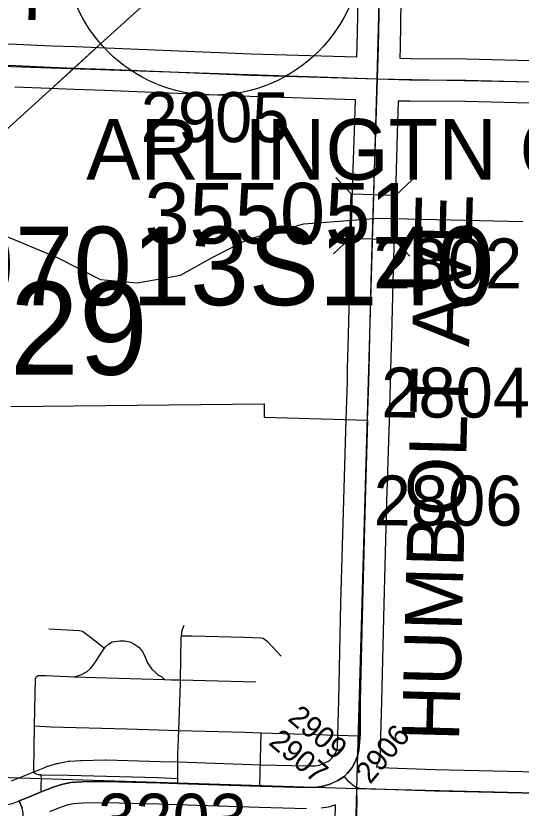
# Model space of a CAD drawing. Extents: x -157.2 to -99.3, y 12.2 to 46.2.
# Drawn here: x -130.993 to -130.286, y 35.681 to 36.79 of the extents above; entities that cross this region are included whole.
import ezdxf

# ---------------------------------------------------------------- set-up
doc = ezdxf.new("R2010")
doc.units = 0
for name, color, linetype in [('tdCoCityStreetMajor', 7, 'Continuous'), ('tdCoCityStreetMinor', 7, 'Continuous'), ('tdCoCorpBndry', 7, 'Continuous'), ('tdCoHydroRiver', 7, 'Continuous'), ('tdCoPriCL', 7, 'Continuous'), ('tdCoPriNonDiv', 7, 'Continuous'), ('tdCoPriNonDivCL', 7, 'Continuous'), ('tdCoSecRdNmbr', 7, 'Continuous'), ('tdCoSecRdTxt', 7, 'Continuous'), ('tdCoSecRteBand', 7, 'Continuous'), ('tdCoSecRteCL', 7, 'Continuous'), ('tdCoSectLine', 7, 'Continuous'), ('tdCoSectNmbr', 7, 'Continuous'), ('tdCoShieldStRte', 7, 'Continuous'), ('tdCoStrucPriMaintName', 7, 'Continuous'), ('tdCoStrucSec', 7, 'Continuous'), ('tdCoStrucSecCoName', 7, 'Continuous'), ('tdCoStrucSecFHWANum', 7, 'Continuous'), ('tdCoSurfAsphalt', 7, 'Continuous'), ('tdCoSurfGravel', 7, 'Continuous')]:
    doc.layers.add(name, color=color, linetype=linetype)

msp = doc.modelspace()

# ---------------------------------------------------------------- linework, layer by layer
at = {"layer": 'tdCoCityStreetMajor'}
msp.add_lwpolyline([(-131.2645, 35.6931), (-131.1838, 35.69), (-131.1147, 35.6873), (-131.0944, 35.6865), (-131.037, 35.6843), (-131.0156, 35.6843), (-131.0074, 35.6856), (-130.998, 35.6878), (-130.9889, 35.6913)], dxfattribs=at)
at = {"layer": 'tdCoCityStreetMinor'}
for p, q in [((-130.9643, 35.8652), (-130.964, 35.8654)), ((-130.763, 35.8607), (-130.6576, 35.8577)), ((-130.6519, 35.7119), (-130.6501, 35.7866)), ((-130.5131, 35.7825), (-130.5128, 35.7825))]:
    msp.add_line(p, q, dxfattribs=at)
for points in [[(-130.7665, 35.7157), (-130.7665, 35.7224), (-130.7665, 35.7562), (-130.7654, 35.7899), (-130.7631, 35.856), (-130.763, 35.8607), (-130.7621, 35.9204), (-130.7617, 35.9225), (-130.7604, 35.9303), (-130.7579, 35.9372)], [(-130.947, 35.932), (-130.9041, 35.93), (-130.8999, 35.9288), (-130.8888, 35.9204), (-130.8691, 35.9051)], [(-130.7617, 35.9225), (-130.7465, 35.9224), (-130.6745, 35.9207), (-130.6499, 35.9197), (-130.6472, 35.9192), (-130.6415, 35.9147), (-130.6218, 35.894)], [(-130.8691, 35.9051), (-130.8679, 35.9068), (-130.8637, 35.9108), (-130.8585, 35.914), (-130.8479, 35.9155), (-130.8415, 35.9155), (-130.8338, 35.914), (-130.8282, 35.9113), (-130.8208, 35.9061), (-130.8163, 35.9004), (-130.8126, 35.8923), (-130.8092, 35.8844), (-130.8062, 35.8805), (-130.803, 35.8758), (-130.7983, 35.8716), (-130.7949, 35.8681), (-130.7892, 35.8647), (-130.7855, 35.861)], [(-130.9112, 35.8651), (-130.9022, 35.8679), (-130.8935, 35.8726), (-130.8891, 35.8768), (-130.8837, 35.8832), (-130.874, 35.8982), (-130.8691, 35.9051)], [(-130.964, 35.8654), (-130.9623, 35.8666), (-130.952, 35.8666), (-130.9112, 35.8651)], [(-130.9577, 35.7038), (-130.9579, 35.7135), (-130.9576, 35.7219), (-130.9577, 35.7277), (-130.9616, 35.7278), (-130.965, 35.7285), (-130.9675, 35.7303), (-130.968, 35.7342), (-130.9671, 35.7961), (-130.9668, 35.8191), (-130.9658, 35.8627), (-130.9643, 35.8652)], [(-130.9112, 35.8651), (-130.8819, 35.8639), (-130.7855, 35.861), (-130.7754, 35.8607), (-130.763, 35.8607)], [(-130.9671, 35.7961), (-130.9446, 35.7951), (-130.8375, 35.7919), (-130.7654, 35.7899)], [(-130.7654, 35.7899), (-130.6729, 35.7873), (-130.6501, 35.7866), (-130.5131, 35.7825)], [(-130.9577, 35.7277), (-130.9197, 35.7271), (-130.7951, 35.7239), (-130.7665, 35.7224)]]:
    msp.add_lwpolyline(points, dxfattribs=at)
at = {"layer": 'tdCoCorpBndry'}
msp.add_lwpolyline([(-131.0005, 36.2436), (-130.6457, 36.2471), (-130.646, 36.2286), (-130.501, 36.2244), (-130.5043, 36.1114), (-130.5083, 35.9677), (-130.5115, 35.8313), (-130.5117, 35.7849), (-130.5135, 35.7623), (-130.5152, 35.7539), (-130.5186, 35.746), (-130.5228, 35.7381), (-130.5292, 35.7299), (-130.534, 35.7255), (-130.5428, 35.7198), (-130.5527, 35.7151), (-130.5613, 35.7122), (-130.5712, 35.7105), (-130.5857, 35.7102), (-130.6533, 35.7117), (-130.7665, 35.7157), (-130.7919, 35.7166), (-130.8678, 35.7186), (-130.9009, 35.7179), (-130.9162, 35.7169), (-130.9275, 35.7147), (-130.9413, 35.7105), (-130.9577, 35.7038), (-130.9788, 35.6952), (-130.9889, 35.6913), (-130.9843, 35.681)], dxfattribs=at)
at = {"layer": 'tdCoHydroRiver'}
for points in [[(-131.1448, 36.5395), (-130.9356, 36.4522)], [(-130.7179, 36.4526), (-130.6683, 36.4779), (-130.5903, 36.4992), (-130.4858, 36.5071), (-130.2839, 36.5026)], [(-130.9356, 36.4522), (-130.8751, 36.4211), (-130.8231, 36.4164)], [(-130.8231, 36.4164), (-130.7628, 36.4272), (-130.7179, 36.4526)]]:
    msp.add_lwpolyline(points, dxfattribs=at)
at = {"layer": 'tdCoPriCL'}
msp.add_lwpolyline([(-131.0386, 36.6022), (-130.9514, 36.6811), (-130.9118, 36.7174), (-130.8747, 36.7513), (-130.7801, 36.8371)], dxfattribs=at)
at = {"layer": 'tdCoPriNonDiv'}
msp.add_lwpolyline([(-131.0386, 36.6022), (-130.9514, 36.6811), (-130.8747, 36.7513), (-130.7801, 36.8371)], dxfattribs=at)
at = {"layer": 'tdCoPriNonDivCL'}
msp.add_lwpolyline([(-131.0386, 36.6022), (-130.9514, 36.6811), (-130.9118, 36.7174), (-130.8747, 36.7513), (-130.7801, 36.8371)], dxfattribs=at)
msp.add_lwpolyline([(-131.0386, 36.6022), (-130.9514, 36.6811), (-130.9118, 36.7174), (-130.8747, 36.7513), (-130.7801, 36.8371)], dxfattribs=at)
at = {"layer": 'tdCoSecRteBand'}
for points in [[(-130.5161, 36.733), (-130.5156, 36.7477), (-130.5144, 36.8129)], [(-130.4544, 36.8116), (-130.4556, 36.7464), (-130.4556, 36.7462), (-130.4556, 36.746), (-130.4561, 36.7312), (-130.4416, 36.7308), (-130.3633, 36.7303), (-130.363, 36.7303), (-130.3627, 36.7303), (-130.2373, 36.727)], [(-131.1002, 36.7529), (-130.993, 36.7508), (-130.9926, 36.7508), (-130.9923, 36.7507), (-130.9435, 36.7485), (-130.9103, 36.7473), (-130.8666, 36.7458), (-130.8665, 36.7458), (-130.8664, 36.7458), (-130.6638, 36.7374), (-130.5161, 36.733)], [(-130.9996, 35.7193), (-130.9899, 35.7231), (-130.9878, 35.7239), (-130.9691, 35.7315), (-130.9527, 35.7382), (-130.9514, 35.7388), (-130.95, 35.7392), (-130.9362, 35.7434), (-130.9348, 35.7438), (-130.9333, 35.7441), (-130.9219, 35.7463), (-130.92, 35.7467), (-130.9181, 35.7468), (-130.9028, 35.7478), (-130.9022, 35.7478), (-130.9016, 35.7479), (-130.8685, 35.7486), (-130.8678, 35.7486), (-130.8671, 35.7486), (-130.7911, 35.7466), (-130.791, 35.7466), (-130.7908, 35.7466), (-130.7655, 35.7457), (-130.651, 35.7419), (-130.5856, 35.7402), (-130.574, 35.7404), (-130.5688, 35.7413), (-130.564, 35.743), (-130.5621, 35.7439), (-130.5567, 35.7464), (-130.5538, 35.7481), (-130.5514, 35.7504), (-130.5481, 35.7545), (-130.5457, 35.759), (-130.5439, 35.763), (-130.5434, 35.7658), (-130.5428, 35.7833), (-130.5415, 35.8321), (-130.5383, 35.9684), (-130.5383, 35.9684), (-130.5383, 35.9685), (-130.5343, 36.1123), (-130.5343, 36.1123), (-130.5343, 36.1123), (-130.531, 36.2253), (-130.5294, 36.2785), (-130.529, 36.2961), (-130.5278, 36.3439), (-130.5255, 36.4367), (-130.5255, 36.4368), (-130.5254, 36.4369), (-130.5213, 36.5767), (-130.5213, 36.5768), (-130.5213, 36.5768), (-130.5195, 36.6283), (-130.5181, 36.673), (-130.6658, 36.6774), (-130.6659, 36.6774), (-130.6661, 36.6774), (-130.8688, 36.6859), (-130.9124, 36.6874), (-130.9458, 36.6885), (-130.946, 36.6886), (-130.9461, 36.6886), (-130.9946, 36.6908)], [(-130.2387, 36.6671), (-130.364, 36.6703), (-130.4424, 36.6708), (-130.4427, 36.6708), (-130.4431, 36.6708), (-130.458, 36.6712), (-130.4581, 36.6712), (-130.4581, 36.6711), (-130.4596, 36.6264), (-130.4596, 36.6264), (-130.4596, 36.6263), (-130.4613, 36.5749), (-130.4655, 36.4352), (-130.4678, 36.3424), (-130.469, 36.2947), (-130.4694, 36.2769), (-130.4694, 36.2768), (-130.4694, 36.2768), (-130.471, 36.2235), (-130.4744, 36.1106), (-130.4783, 35.9669), (-130.4815, 35.8306), (-130.4815, 35.8305), (-130.4815, 35.8305), (-130.4829, 35.7816), (-130.4829, 35.7816), (-130.4829, 35.7815), (-130.4835, 35.7613), (-130.4836, 35.7587), (-130.4841, 35.7562), (-130.4853, 35.7504), (-130.4858, 35.7478), (-130.4864, 35.7447), (-130.4877, 35.7418), (-130.489, 35.7389), (-130.4843, 35.7387), (-130.4844, 35.7379), (-130.4068, 35.7354), (-130.2634, 35.7319)], [(-130.5865, 35.6802), (-130.6526, 35.6819), (-130.6527, 35.6819), (-130.6529, 35.6819), (-130.7675, 35.6857), (-130.7676, 35.6857), (-130.7676, 35.6857), (-130.7928, 35.6866), (-130.8679, 35.6886), (-130.8996, 35.6879), (-130.9123, 35.6871), (-130.9203, 35.6855), (-130.9313, 35.6822), (-130.9464, 35.676)], [(-130.5482, 35.5769), (-130.5459, 35.6858), (-130.5516, 35.6838), (-130.5538, 35.683), (-130.5561, 35.6826), (-130.566, 35.6809)]]:
    msp.add_lwpolyline(points, dxfattribs=at)
at = {"layer": 'tdCoSecRteCL'}
for points in [[(-130.4871, 36.7021), (-130.4856, 36.747), (-130.4844, 36.8123)], [(-131.2424, 36.728), (-131.2116, 36.7271), (-131.1011, 36.7229), (-130.9936, 36.7208), (-130.9448, 36.7185), (-130.9114, 36.7174), (-130.8676, 36.7158), (-130.6649, 36.7074), (-130.4871, 36.7021)], [(-130.534, 35.7255), (-130.5292, 35.7299), (-130.5228, 35.7381), (-130.5186, 35.746), (-130.5152, 35.7539), (-130.5147, 35.7564), (-130.5135, 35.7623), (-130.5128, 35.7825), (-130.5115, 35.8313), (-130.5083, 35.9677), (-130.5043, 36.1114), (-130.501, 36.2244), (-130.4994, 36.2777), (-130.499, 36.2954), (-130.4978, 36.3432), (-130.4955, 36.436), (-130.4913, 36.5758), (-130.4895, 36.6273), (-130.4871, 36.7021)], [(-130.4871, 36.7021), (-130.4422, 36.7008), (-130.3635, 36.7003), (-130.238, 36.6971), (-130.0942, 36.6938), (-129.9852, 36.6916), (-129.7975, 36.6874), (-129.6518, 36.6855), (-129.5586, 36.6837), (-129.4898, 36.6833)], [(-130.9868, 35.5359), (-130.9848, 35.6358), (-130.9833, 35.6743), (-130.9843, 35.681), (-130.9889, 35.6913), (-130.9788, 35.6952), (-130.9764, 35.6961), (-130.9577, 35.7038), (-130.9413, 35.7105), (-130.9275, 35.7147), (-130.9162, 35.7169), (-130.9009, 35.7179), (-130.8678, 35.7186), (-130.7919, 35.7166), (-130.7665, 35.7157), (-130.6519, 35.7119), (-130.5857, 35.7102), (-130.5712, 35.7105), (-130.5613, 35.7122), (-130.5527, 35.7151), (-130.5492, 35.7168), (-130.5428, 35.7198), (-130.5359, 35.7238), (-130.534, 35.7255)], [(-130.534, 35.7255), (-130.5292, 35.7199), (-130.5251, 35.7163), (-130.523, 35.7145), (-130.5181, 35.7108), (-130.5157, 35.7101)], [(-130.5246, 35.2257), (-130.5219, 35.3879), (-130.5192, 35.4932), (-130.5182, 35.5763), (-130.5157, 35.6942), (-130.516, 35.7033), (-130.5157, 35.7101)], [(-130.5157, 35.7101), (-130.5122, 35.7091), (-130.5038, 35.7086), (-130.5029, 35.7085), (-130.4076, 35.7054), (-130.2641, 35.7019), (-130.105, 35.698), (-130.0547, 35.6967), (-129.8809, 35.6906), (-129.6893, 35.6864), (-129.563, 35.6849), (-129.5148, 35.6843)]]:
    msp.add_lwpolyline(points, dxfattribs=at)
at = {"layer": 'tdCoSectLine'}
for points in [[(-130.4875, 36.7021), (-130.4617, 37.6984)], [(-131.485, 36.7358), (-130.4875, 36.7021)], [(-130.5161, 35.7088), (-130.4875, 36.7021)], [(-130.4875, 36.7021), (-129.4902, 36.6833)], [(-131.5186, 35.7404), (-130.5161, 35.7088)], [(-130.54, 34.7111), (-130.5161, 35.7088)], [(-130.5161, 35.7088), (-129.5151, 35.6843)]]:
    msp.add_lwpolyline(points, dxfattribs=at)
at = {"layer": 'tdCoShieldStRte'}
msp.add_circle((-130.7173, 36.888), 0.2085, dxfattribs=at)
at = {"layer": 'tdCoStrucSec'}
for p, q in [((-130.524, 36.5414), (-130.5455, 36.5641)), ((-130.4614, 36.5395), (-130.4386, 36.5609)), ((-130.5259, 36.4788), (-130.5487, 36.4573)), ((-130.4633, 36.4769), (-130.4418, 36.4541))]:
    msp.add_line(p, q, dxfattribs=at)
msp.add_lwpolyline([(-130.5259, 36.4788), (-130.524, 36.5414), (-130.4614, 36.5395), (-130.4633, 36.4769)], close=True, dxfattribs=at)
at = {"layer": 'tdCoSurfAsphalt'}
for points in [[(-131.2424, 36.728), (-131.2116, 36.7271), (-131.1011, 36.7229), (-130.9936, 36.7208), (-130.9448, 36.7185), (-130.9114, 36.7174)], [(-130.501, 36.2244), (-130.4994, 36.2777), (-130.499, 36.2954)], [(-130.5147, 35.7564), (-130.5135, 35.7623), (-130.5128, 35.7825), (-130.5115, 35.8313), (-130.5083, 35.9677), (-130.5043, 36.1114), (-130.501, 36.2244)], [(-130.534, 35.7255), (-130.5292, 35.7299), (-130.5228, 35.7381), (-130.5186, 35.746), (-130.5152, 35.7539), (-130.5147, 35.7564)], [(-130.5492, 35.7168), (-130.5428, 35.7198), (-130.5359, 35.7238), (-130.534, 35.7255)], [(-130.534, 35.7255), (-130.5292, 35.7199), (-130.5251, 35.7163)], [(-130.9764, 35.6961), (-130.9577, 35.7038), (-130.9413, 35.7105), (-130.9275, 35.7147), (-130.9162, 35.7169), (-130.9009, 35.7179), (-130.8678, 35.7186), (-130.7919, 35.7166), (-130.7665, 35.7157), (-130.6519, 35.7119), (-130.5857, 35.7102), (-130.5712, 35.7105), (-130.5613, 35.7122), (-130.5527, 35.7151), (-130.5492, 35.7168)], [(-130.9868, 35.5359), (-130.9848, 35.6358), (-130.9833, 35.6743), (-130.9843, 35.681), (-130.9889, 35.6913)]]:
    msp.add_lwpolyline(points, dxfattribs=at)
at = {"layer": 'tdCoSurfGravel'}
msp.add_line((-130.499, 36.2954), (-130.4978, 36.3432), dxfattribs=at)
for points in [[(-130.4871, 36.7021), (-130.4856, 36.747), (-130.4844, 36.8123), (-130.4812, 36.9191), (-130.4799, 36.9716), (-130.4768, 37.0678), (-130.4765, 37.1123)], [(-130.9114, 36.7174), (-130.8676, 36.7158), (-130.6649, 36.7074), (-130.4871, 36.7021), (-130.4871, 36.7021)], [(-130.4978, 36.3432), (-130.4955, 36.436), (-130.4913, 36.5758), (-130.4895, 36.6273), (-130.4871, 36.7021)], [(-130.4871, 36.7021), (-130.4422, 36.7008), (-130.3635, 36.7003), (-130.238, 36.6971)], [(-130.5251, 35.7163), (-130.523, 35.7145), (-130.5181, 35.7108), (-130.5157, 35.7101), (-130.5122, 35.7091), (-130.5038, 35.7086), (-130.5029, 35.7085)], [(-130.5246, 35.2257), (-130.5219, 35.3879), (-130.5192, 35.4932), (-130.5182, 35.5763), (-130.5157, 35.6942), (-130.516, 35.7033), (-130.5157, 35.7101)], [(-130.5029, 35.7085), (-130.4076, 35.7054), (-130.2641, 35.7019), (-130.105, 35.698), (-130.0547, 35.6967), (-129.8809, 35.6906), (-129.6893, 35.6864), (-129.563, 35.6849), (-129.5148, 35.6843), (-129.5028, 35.6842)], [(-130.9889, 35.6913), (-130.9788, 35.6952), (-130.9764, 35.6961)]]:
    msp.add_lwpolyline(points, dxfattribs=at)

# ---------------------------------------------------------------- texts
at = {"layer": 'tdCoSecRdNmbr'}
for s, height, rotation, p in [('2905', 0.07, 359.9002, (-130.8187, 36.6138)), ('2802', 0.07, 359.9004, (-130.493, 36.4091)), ('2804', 0.07, 359.9004, (-130.482, 36.2281)), ('2806', 0.07, 359.9004, (-130.4926, 36.0769)), ('2909', 0.03, 319.9005, (-130.6142, 35.8047)), ('2907', 0.03, 319.9005, (-130.641, 35.7712)), ('2906', 0.03, 49.9005, (-130.4976, 35.7136)), ('3203', 0.07, 359.9002, (-130.8783, 35.6315))]:
    msp.add_text(s, height=height, rotation=rotation, dxfattribs=at).set_placement(p)
at = {"layer": 'tdCoSecRdTxt'}
for s, rotation, p in [('140TH ST', 358.2837, (-131.4255, 36.7983)), ('HUMBOLT AVE', 88.5315, (-130.3732, 35.7741))]:
    msp.add_text(s, height=0.08, rotation=rotation, dxfattribs=at).set_placement(p)
at = {"layer": 'tdCoSectNmbr'}
msp.add_text('29', height=0.13, rotation=359.9, dxfattribs=at).set_placement((-131.002, 36.2882))
at = {"layer": 'tdCoStrucPriMaintName'}
msp.add_text('97013S140', height=0.11, dxfattribs=at).set_placement((-131.0764, 36.3853))
at = {"layer": 'tdCoStrucSecCoName'}
msp.add_text('ARLINGTN C-180-1', height=0.085, dxfattribs=at).set_placement((-130.8949, 36.561))
at = {"layer": 'tdCoStrucSecFHWANum'}
msp.add_text('355051', height=0.085, dxfattribs=at).set_placement((-130.8134, 36.4715))

doc.saveas('drawing.dxf')
